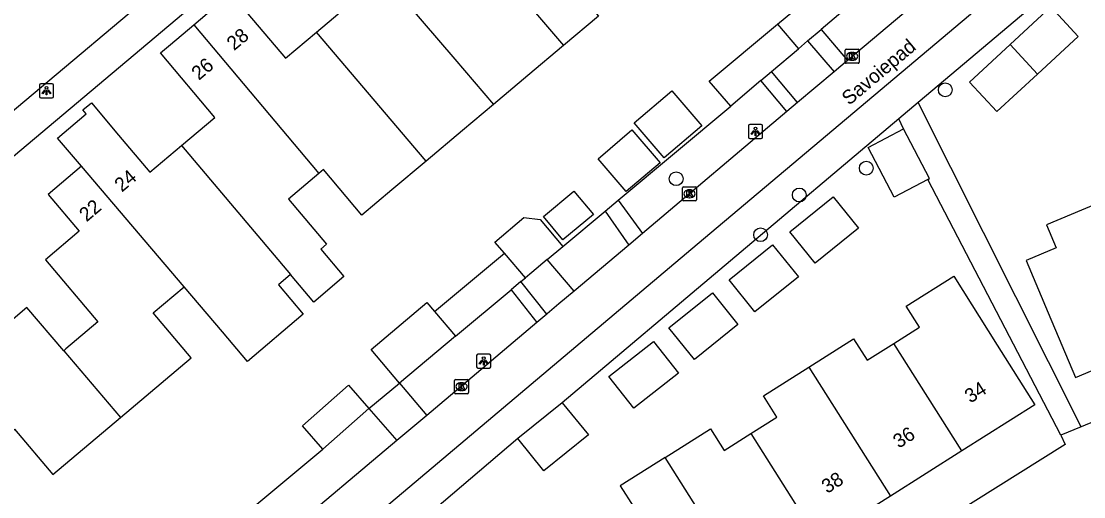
# Model space of a CAD drawing. Extents: x 157767 to 159171, y 387842 to 389425.
# Drawn here: x 158669.4 to 158744.9, y 388530.5 to 388564.3 of the extents above; entities that cross this region are included whole.
import ezdxf

# ---------------------------------------------------------------- set-up
doc = ezdxf.new("R2010")
doc.units = 0
for name, color, linetype in [('IMGEO_Boom', 7, 'Continuous'), ('IMGEO_Fietspad_gesloten', 7, 'Continuous'), ('IMGEO_Groenvoorziening', 7, 'Continuous'), ('IMGEO_Kolk', 7, 'Continuous'), ('IMGEO_Lichtpunt', 7, 'Continuous'), ('IMGEO_Muur', 7, 'Continuous'), ('IMGEO_Openbare_ruimte_label', 7, 'Continuous'), ('IMGEO_Pand', 7, 'Continuous'), ('IMGEO_Pand_nummerreeks', 7, 'Continuous'), ('IMGEO_Rijbaan_lokaal_open', 7, 'Continuous'), ('IMGEO_Voetpad_open', 7, 'Continuous')]:
    doc.layers.add(name, color=color, linetype=linetype)

msp = doc.modelspace()

# ---------------------------------------------------------------- linework, layer by layer
at = {"layer": 'IMGEO_Boom'}
for centre in [(158735.06, 388559.426), (158729.446, 388553.854), (158715.931, 388553.106), (158724.684, 388551.948), (158721.933, 388549.122)]:
    msp.add_circle(centre, 0.489, dxfattribs=at)
at = {"layer": 'IMGEO_Fietspad_gesloten'}
for points in [[(158684.993, 388521.093), (158690.136, 388525.431), (158696.994, 388531.216), (158717.413, 388548.447), (158744.475, 388571.248)], [(158737.307, 388569.266), (158728.118, 388561.514)], [(158728.118, 388561.514), (158727.155, 388560.702)], [(158727.155, 388560.702), (158724.563, 388558.516)], [(158724.563, 388558.516), (158723.807, 388557.878)], [(158723.807, 388557.878), (158713.544, 388549.221)], [(158713.544, 388549.221), (158712.558, 388548.39)], [(158712.558, 388548.39), (158708.676, 388545.115)], [(158708.676, 388545.115), (158707.595, 388544.203), (158706.755, 388543.494), (158706.729, 388543.472)], [(158706.729, 388543.472), (158706.038, 388542.889)], [(158706.038, 388542.889), (158698.203, 388536.28)], [(158698.203, 388536.28), (158696.089, 388534.496)], [(158696.089, 388534.496), (158688.091, 388527.75)]]:
    msp.add_lwpolyline(points, dxfattribs=at)
at = {"layer": 'IMGEO_Groenvoorziening'}
for points in [[(158711.815, 388551.575), (158719.811, 388558.256)], [(158707.872, 388548.28), (158710.875, 388550.789)], [(158686.132, 388529.972), (158690.819, 388533.888)]]:
    msp.add_lwpolyline(points, dxfattribs=at)
at = {"layer": 'IMGEO_Kolk'}
for p, q in [((158727.939, 388561.385), (158727.939, 388562.237)), ((158728.014, 388562.311), (158728.866, 388562.311)), ((158728.94, 388562.237), (158728.94, 388561.385)), ((158728.45, 388561.531), (158728.425, 388561.531)), ((158728.427, 388562.091), (158728.452, 388562.091)), ((158728.866, 388561.311), (158728.014, 388561.311)), ((158716.379, 388551.608), (158716.379, 388552.46)), ((158716.454, 388552.534), (158717.306, 388552.534)), ((158717.38, 388552.46), (158717.38, 388551.608)), ((158716.89, 388551.754), (158716.865, 388551.754)), ((158716.867, 388552.314), (158716.892, 388552.314)), ((158717.306, 388551.534), (158716.454, 388551.534)), ((158700.252, 388538.822), (158701.104, 388538.822)), ((158700.177, 388537.896), (158700.177, 388538.748)), ((158700.665, 388538.602), (158700.69, 388538.602)), ((158701.178, 388538.748), (158701.178, 388537.896)), ((158701.104, 388537.822), (158700.252, 388537.822)), ((158700.688, 388538.042), (158700.663, 388538.042))]:
    msp.add_line(p, q, dxfattribs=at)
for points in [[(158727.939, 388561.385), (158727.939, 388562.237)], [(158728.014, 388562.311), (158728.866, 388562.311)], [(158728.94, 388562.237), (158728.94, 388561.385)], [(158728.26, 388562.011), (158728.383, 388562.011), (158728.383, 388561.86), (158728.513, 388562.011), (158728.677, 388562.011), (158728.531, 388561.86), (158728.684, 388561.611), (158728.532, 388561.611), (158728.447, 388561.775), (158728.383, 388561.708), (158728.383, 388561.611), (158728.26, 388561.611), (158728.26, 388562.011)], [(158728.866, 388561.311), (158728.014, 388561.311)], [(158716.379, 388551.608), (158716.379, 388552.46)], [(158716.454, 388552.534), (158717.306, 388552.534)], [(158717.38, 388552.46), (158717.38, 388551.608)], [(158716.7, 388552.234), (158716.823, 388552.234), (158716.823, 388552.083), (158716.953, 388552.234), (158717.117, 388552.234), (158716.971, 388552.083), (158717.124, 388551.834), (158716.972, 388551.834), (158716.887, 388551.998), (158716.823, 388551.931), (158716.823, 388551.834), (158716.7, 388551.834), (158716.7, 388552.234)], [(158717.306, 388551.534), (158716.454, 388551.534)], [(158700.252, 388538.822), (158701.104, 388538.822)], [(158700.177, 388537.896), (158700.177, 388538.748)], [(158700.498, 388538.522), (158700.621, 388538.522), (158700.621, 388538.371), (158700.751, 388538.522), (158700.915, 388538.522), (158700.769, 388538.371), (158700.922, 388538.122), (158700.77, 388538.122), (158700.685, 388538.286), (158700.621, 388538.219), (158700.621, 388538.122), (158700.498, 388538.122), (158700.498, 388538.522)], [(158701.178, 388538.748), (158701.178, 388537.896)], [(158701.104, 388537.822), (158700.252, 388537.822)]]:
    msp.add_lwpolyline(points, dxfattribs=at)
for centre, start, end in [((158728.016, 388562.235), 91.55205, 178.44795), ((158728.016, 388562.235), 91.55205, 178.44795), ((158728.864, 388562.235), 1.55205, 88.44795), ((158728.864, 388562.235), 1.55205, 88.44795), ((158728.016, 388561.387), 181.55205, 268.44795), ((158728.016, 388561.387), 181.55205, 268.44795), ((158728.864, 388561.387), 271.55205, 358.44795), ((158728.864, 388561.387), 271.55205, 358.44795), ((158716.456, 388552.458), 91.55205, 178.44795), ((158716.456, 388552.458), 91.55205, 178.44795), ((158717.304, 388552.458), 1.55205, 88.44795), ((158717.304, 388552.458), 1.55205, 88.44795), ((158716.456, 388551.61), 181.55205, 268.44795), ((158716.456, 388551.61), 181.55205, 268.44795), ((158717.304, 388551.61), 271.55205, 358.44795), ((158717.304, 388551.61), 271.55205, 358.44795), ((158700.254, 388538.746), 91.55205, 178.44795), ((158700.254, 388538.746), 91.55205, 178.44795), ((158701.102, 388538.746), 1.55205, 88.44795), ((158701.102, 388538.746), 1.55205, 88.44795), ((158700.254, 388537.898), 181.55205, 268.44795), ((158700.254, 388537.898), 181.55205, 268.44795), ((158701.102, 388537.898), 271.55205, 358.44795), ((158701.102, 388537.898), 271.55205, 358.44795)]:
    msp.add_arc(centre, 0.0765, start, end, dxfattribs=at)
for centre, major_axis, ratio, start_param, end_param in [((158728.426, 388561.811), (-0.387, 0.002), 0.722429, 4.712389, 7.853982), ((158728.451, 388561.811), (-0.39, 0.002), 0.717154, 1.570796, 4.712389), ((158716.866, 388552.034), (-0.387, 0.002), 0.722429, 4.712389, 7.853982), ((158716.891, 388552.034), (-0.39, 0.002), 0.717154, 1.570796, 4.712389), ((158700.664, 388538.322), (-0.387, 0.002), 0.722429, 4.712389, 7.853982), ((158700.689, 388538.322), (-0.39, 0.002), 0.717154, 1.570796, 4.712389)]:
    msp.add_ellipse(centre, major_axis=major_axis, ratio=ratio, start_param=start_param, end_param=end_param, dxfattribs=at)
at = {"layer": 'IMGEO_Lichtpunt'}
for p, q in [((158670.684, 388559.765), (158670.684, 388558.958)), ((158670.684, 388559.765), (158670.684, 388558.958)), ((158671.586, 388559.86), (158670.778, 388559.86)), ((158671.586, 388559.86), (158670.778, 388559.86)), ((158671.68, 388558.958), (158671.68, 388559.765)), ((158671.68, 388558.958), (158671.68, 388559.765)), ((158670.778, 388558.864), (158671.586, 388558.864)), ((158670.778, 388558.864), (158671.586, 388558.864)), ((158721.971, 388556.965), (158721.163, 388556.965)), ((158721.971, 388556.965), (158721.163, 388556.965)), ((158721.069, 388556.87), (158721.069, 388556.063)), ((158721.069, 388556.87), (158721.069, 388556.063)), ((158722.065, 388556.063), (158722.065, 388556.87)), ((158722.065, 388556.063), (158722.065, 388556.87)), ((158721.163, 388555.969), (158721.971, 388555.969)), ((158721.163, 388555.969), (158721.971, 388555.969)), ((158701.752, 388540.543), (158701.752, 388539.736)), ((158701.752, 388540.543), (158701.752, 388539.736)), ((158702.654, 388540.638), (158701.846, 388540.638)), ((158702.654, 388540.638), (158701.846, 388540.638)), ((158702.748, 388539.736), (158702.748, 388540.543)), ((158702.748, 388539.736), (158702.748, 388540.543)), ((158701.846, 388539.642), (158702.654, 388539.642)), ((158701.846, 388539.642), (158702.654, 388539.642))]:
    msp.add_line(p, q, dxfattribs=at)
for points in [[(158671.058, 388559.429), (158671.097, 388559.401), (158670.909, 388559.139), (158670.871, 388559.166), (158671.058, 388559.429)], [(158671.16, 388559.381), (158671.207, 388559.381), (158671.207, 388559.059), (158671.16, 388559.059), (158671.16, 388559.381)], [(158671.27, 388559.401), (158671.308, 388559.428), (158671.495, 388559.166), (158671.456, 388559.138), (158671.27, 388559.401)], [(158721.443, 388556.534), (158721.482, 388556.506), (158721.294, 388556.244), (158721.256, 388556.271), (158721.443, 388556.534)], [(158721.545, 388556.486), (158721.592, 388556.486), (158721.592, 388556.164), (158721.545, 388556.164), (158721.545, 388556.486)], [(158721.655, 388556.506), (158721.693, 388556.533), (158721.88, 388556.271), (158721.841, 388556.243), (158721.655, 388556.506)], [(158702.126, 388540.207), (158702.165, 388540.179), (158701.977, 388539.917), (158701.939, 388539.944), (158702.126, 388540.207)], [(158702.228, 388540.159), (158702.275, 388540.159), (158702.275, 388539.837), (158702.228, 388539.837), (158702.228, 388540.159)], [(158702.338, 388540.179), (158702.376, 388540.206), (158702.563, 388539.944), (158702.524, 388539.916), (158702.338, 388540.179)]]:
    msp.add_lwpolyline(points, dxfattribs=at)
for centre in [(158671.183, 388559.563), (158721.568, 388556.668), (158702.251, 388540.341)]:
    msp.add_circle(centre, 0.0994, dxfattribs=at)
for centre, start, end in [((158670.778, 388559.765), 90, 180), ((158670.778, 388559.765), 90, 180), ((158671.586, 388559.765), 0, 90), ((158671.586, 388559.765), 0, 90), ((158670.778, 388558.958), 180, 270), ((158670.778, 388558.958), 180, 270), ((158671.586, 388558.958), 270, 0), ((158671.586, 388558.958), 270, 360), ((158721.163, 388556.87), 90, 180), ((158721.163, 388556.87), 90, 180), ((158721.971, 388556.87), 0, 90), ((158721.971, 388556.87), 0, 90), ((158721.163, 388556.063), 180, 270), ((158721.163, 388556.063), 180, 270), ((158721.971, 388556.063), 270, 0), ((158721.971, 388556.063), 270, 360), ((158701.846, 388540.543), 90, 180), ((158701.846, 388540.543), 90, 180), ((158702.654, 388540.543), 0, 90), ((158702.654, 388540.543), 0, 90), ((158701.846, 388539.736), 180, 270), ((158701.846, 388539.736), 180, 270), ((158702.654, 388539.736), 270, 0), ((158702.654, 388539.736), 270, 360)]:
    msp.add_arc(centre, 0.0946, start, end, dxfattribs=at)
at = {"layer": 'IMGEO_Muur'}
msp.add_lwpolyline([(158694.1, 388536.766), (158696.261, 388538.578)], dxfattribs=at)
at = {"layer": 'IMGEO_Pand'}
for points in [[(158690.36, 388563.518), (158692.777, 388565.557), (158688.887, 388570.169), (158689.614, 388570.782), (158691.193, 388572.114)], [(158691.193, 388572.114), (158700.19, 388561.6), (158702.94, 388558.387)], [(158700.082, 388571.748), (158707.923, 388562.581)], [(158709.856, 388569.79), (158707.654, 388567.932), (158710.403, 388564.672), (158707.923, 388562.581)], [(158723.138, 388564.085), (158728.044, 388568.17)], [(158681.649, 388564.048), (158683.554, 388565.655), (158684.28, 388566.267), (158688.162, 388561.665), (158690.36, 388563.518)], [(158729.485, 388566.492), (158726.235, 388563.725)], [(158739.676, 388562.646), (158742.565, 388565.316), (158744.505, 388563.218), (158741.616, 388560.548)], [(158680.781, 388555.472), (158683.141, 388557.463), (158679.276, 388562.046), (158680.003, 388562.659), (158681.649, 388564.048)], [(158681.649, 388564.048), (158690.525, 388553.466)], [(158719.811, 388558.256), (158718.288, 388560.046), (158723.138, 388564.085)], [(158723.138, 388564.085), (158724.618, 388562.348)], [(158698.153, 388554.357), (158690.36, 388563.518)], [(158725.277, 388562.909), (158726.235, 388563.725)], [(158707.923, 388562.581), (158705.381, 388560.437), (158702.94, 388558.387)], [(158722.705, 388560.72), (158724.618, 388562.348)], [(158724.618, 388562.348), (158725.277, 388562.909)], [(158741.616, 388560.548), (158738.728, 388557.878), (158736.788, 388559.976), (158739.676, 388562.646)], [(158741.616, 388560.548), (158739.676, 388562.646)], [(158721.952, 388560.079), (158722.705, 388560.72)], [(158721.952, 388560.079), (158719.811, 388558.256)], [(158712.946, 388557.067), (158715.621, 388559.356), (158717.745, 388556.872), (158715.07, 388554.584), (158712.946, 388557.067)], [(158673.676, 388553.99), (158671.969, 388555.997), (158674.004, 388557.714), (158673.764, 388557.999), (158674.367, 388558.508), (158676.307, 388556.209), (158678.53, 388553.574), (158680.781, 388555.472)], [(158702.94, 388558.387), (158700.739, 388556.539), (158698.153, 388554.357)], [(158712.785, 388556.576), (158714.786, 388554.236), (158712.389, 388552.186), (158710.388, 388554.525), (158712.785, 388556.576)], [(158733.818, 388553.054), (158731.413, 388551.803), (158729.578, 388555.331), (158732.099, 388556.642)], [(158733.818, 388553.054), (158733.934, 388553.114), (158732.099, 388556.642)], [(158680.781, 388555.472), (158688.525, 388546.285)], [(158673.676, 388553.99), (158671.3, 388551.986), (158673.509, 388549.366), (158671.103, 388547.337), (158674.829, 388542.92), (158672.565, 388541.01), (158672.403, 388540.873)], [(158680.962, 388545.42), (158673.676, 388553.99)], [(158698.153, 388554.357), (158695.728, 388552.312), (158693.601, 388550.518), (158690.87, 388553.757), (158690.525, 388553.466)], [(158690.525, 388553.466), (158688.377, 388551.654), (158691.084, 388548.444), (158690.675, 388548.099), (158692.322, 388546.145), (158690.171, 388544.332), (158688.525, 388546.285)], [(158706.496, 388550.411), (158708.657, 388552.217), (158710.046, 388550.554), (158707.885, 388548.749), (158706.496, 388550.411)], [(158725.812, 388547.1), (158724.013, 388549.329), (158727.087, 388551.811), (158728.886, 388549.582), (158725.812, 388547.1)], [(158745.749, 388551.294), (158742.262, 388549.824), (158742.948, 388548.196), (158740.797, 388547.289), (158742.36, 388543.581), (158744.302, 388538.973), (158749.939, 388541.349)], [(158703.722, 388547.809), (158703.048, 388548.601), (158705.107, 388550.353), (158706.268, 388550.201), (158707.872, 388548.28)], [(158706.772, 388547.361), (158707.872, 388548.28)], [(158721.52, 388543.636), (158719.689, 388545.909), (158722.785, 388548.402), (158724.616, 388546.129), (158721.52, 388543.636)], [(158698.761, 388543.663), (158703.722, 388547.809)], [(158705.212, 388546.058), (158703.722, 388547.809)], [(158706.772, 388547.361), (158705.67, 388546.44), (158705.212, 388546.058)], [(158688.525, 388546.285), (158687.666, 388545.56), (158689.428, 388543.471), (158685.454, 388540.119), (158683.692, 388542.208), (158680.962, 388545.42)], [(158704.887, 388545.786), (158704.197, 388545.209)], [(158704.887, 388545.786), (158705.212, 388546.058)], [(158731.41, 388541.401), (158733.227, 388542.549), (158732.285, 388544.04), (158735.654, 388546.169), (158738.755, 388541.26), (158741.426, 388537.032), (158736.24, 388533.756)], [(158676.439, 388536.133), (158681.454, 388540.363), (158678.757, 388543.56), (158680.962, 388545.42)], [(158700.238, 388541.901), (158704.197, 388545.209)], [(158717.238, 388540.24), (158715.417, 388542.492), (158718.502, 388544.988), (158720.324, 388542.736), (158717.238, 388540.24)], [(158696.261, 388538.578), (158694.251, 388540.957), (158698.216, 388544.308), (158698.761, 388543.663)], [(158672.403, 388540.873), (158669.78, 388543.953), (158667.64, 388542.148), (158666.505, 388543.493), (158664.083, 388541.451), (158661.886, 388544.055), (158659.244, 388541.826)], [(158698.761, 388543.663), (158700.238, 388541.901)], [(158700.238, 388541.901), (158696.261, 388538.578)], [(158712.92, 388536.796), (158711.155, 388539.051), (158714.321, 388541.53), (158716.086, 388539.275), (158712.92, 388536.796)], [(158725.366, 388539.708), (158728.538, 388541.712), (158729.498, 388540.193), (158731.41, 388541.401)], [(158736.24, 388533.756), (158731.41, 388541.401)], [(158672.403, 388540.873), (158676.439, 388536.133)], [(158721.239, 388534.984), (158723.091, 388536.154), (158722.135, 388537.667), (158725.366, 388539.708)], [(158725.366, 388539.708), (158731.156, 388530.544)], [(158690.819, 388533.888), (158689.368, 388535.543), (158692.65, 388538.421), (158694.1, 388536.766)], [(158690.819, 388533.888), (158694.1, 388536.766)], [(158707.84, 388537.182), (158709.696, 388534.887), (158706.533, 388532.329), (158704.677, 388534.624)], [(158707.84, 388537.182), (158704.677, 388534.624)], [(158666.547, 388533.293), (158668.914, 388535.29), (158671.627, 388532.073), (158676.439, 388536.133)], [(158715.139, 388533.283), (158718.368, 388535.323), (158719.34, 388533.784), (158721.239, 388534.984)], [(158721.239, 388534.984), (158726.073, 388527.332)], [(158736.24, 388533.756), (158731.156, 388530.544)], [(158715.139, 388533.283), (158711.954, 388531.271), (158712.914, 388529.753), (158711.039, 388528.569)], [(158720.944, 388524.092), (158715.139, 388533.283)], [(158731.156, 388530.544), (158726.073, 388527.332)]]:
    msp.add_lwpolyline(points, dxfattribs=at)
at = {"layer": 'IMGEO_Rijbaan_lokaal_open'}
msp.add_lwpolyline([(158709.737, 388592.487), (158682.105, 388569.125), (158666.794, 388556.246)], dxfattribs=at)
at = {"layer": 'IMGEO_Voetpad_open'}
for points in [[(158715.664, 388594.113), (158655.688, 388543.646), (158637.934, 388528.971)], [(158750.755, 388572.927), (158749.477, 388572.307), (158733.131, 388558.517)], [(158726.235, 388563.725), (158728.118, 388561.514)], [(158725.277, 388562.909), (158727.155, 388560.702)], [(158724.563, 388558.516), (158722.705, 388560.72)], [(158723.807, 388557.878), (158721.952, 388560.079)], [(158733.131, 388558.517), (158731.754, 388557.356)], [(158744.723, 388535.475), (158733.131, 388558.517)], [(158731.754, 388557.356), (158707.84, 388537.182)], [(158732.099, 388556.642), (158731.754, 388557.356)], [(158743.272, 388534.874), (158733.818, 388553.054)], [(158710.875, 388550.789), (158711.815, 388551.575)], [(158711.815, 388551.575), (158713.544, 388549.221)], [(158710.875, 388550.789), (158712.558, 388548.39)], [(158708.676, 388545.115), (158706.772, 388547.361)], [(158706.729, 388543.472), (158704.887, 388545.786)], [(158704.197, 388545.209), (158706.038, 388542.889)], [(158764.207, 388543.55), (158744.723, 388535.475)], [(158694.1, 388536.766), (158696.261, 388538.578)], [(158696.261, 388538.578), (158698.203, 388536.28)], [(158694.1, 388536.766), (158696.089, 388534.496)], [(158744.723, 388535.475), (158743.272, 388534.874)], [(158704.677, 388534.624), (158697.316, 388528.351), (158697.382, 388528.241)], [(158743.272, 388534.874), (158743.566, 388534.206), (158730.504, 388526.001)]]:
    msp.add_lwpolyline(points, dxfattribs=at)

# ---------------------------------------------------------------- texts
at = {"layer": 'IMGEO_Openbare_ruimte_label'}
msp.add_text('Savoiepad', height=1, rotation=40.09168, dxfattribs=at).set_placement((158728.225, 388558.283))
at = {"layer": 'IMGEO_Pand_nummerreeks'}
for s, rotation, p in [('28', 40.14715, (158684.514, 388562.174)), ('26', 40.14715, (158682.01, 388560.062)), ('24', 40.14715, (158676.538, 388552.113)), ('22', 40.14715, (158674.031, 388550.001)), ('34', 32.28395, (158736.837, 388537.115)), ('36', 32.28395, (158731.75, 388533.901)), ('38', 32.28395, (158726.665, 388530.688))]:
    msp.add_text(s, height=1, rotation=rotation, dxfattribs=at).set_placement(p)

doc.saveas('drawing.dxf')
